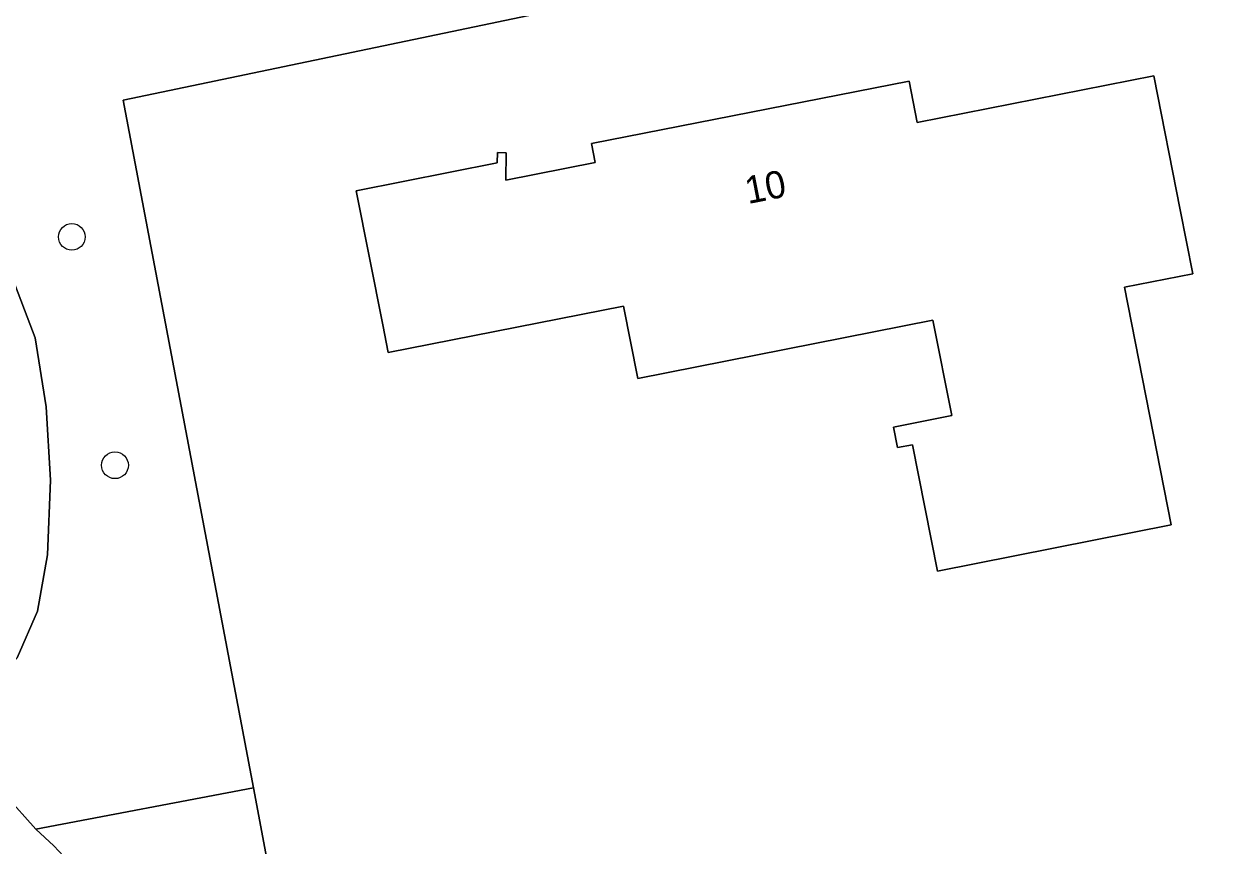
# Model space of a CAD drawing. Extents: x 157648 to 158502, y 379212 to 380938.
# Drawn here: x 158264.73 to 158308.72, y 380182.14 to 380212.22 of the extents above; entities that cross this region are included whole.
import ezdxf

# ---------------------------------------------------------------- set-up
doc = ezdxf.new("R2010")
doc.units = 0
for name, color, linetype in [('IMGEO_Boom', 7, 'Continuous'), ('IMGEO_Erf', 7, 'Continuous'), ('IMGEO_Groenvoorziening', 7, 'Continuous'), ('IMGEO_Pand', 7, 'Continuous'), ('IMGEO_Pand_nummerreeks', 7, 'Continuous'), ('IMGEO_Voetpad_halfverhard', 7, 'Continuous')]:
    doc.layers.add(name, color=color, linetype=linetype)

msp = doc.modelspace()

# ---------------------------------------------------------------- linework, layer by layer
at = {"layer": 'IMGEO_Boom'}
for centre in [(158266.48, 380204.429), (158268.058, 380196.073)]:
    msp.add_circle(centre, 0.489, dxfattribs=at)
at = {"layer": 'IMGEO_Erf'}
msp.add_lwpolyline([(158331.773, 380244.323), (158326.719, 380243.408), (158326.807, 380242.916), (158323.07, 380242.231), (158322.982, 380242.721), (158308.683, 380240.008), (158308.629, 380235.007), (158308.858, 380217.702), (158304.469, 380216.774), (158303.829, 380216.653), (158300.011, 380215.892), (158287.935, 380213.528), (158268.358, 380209.436), (158273.123, 380184.264), (158273.465, 380182.455), (158273.961, 380179.833), (158277.387, 380180.54), (158285.406, 380138.478), (158313.58, 380143.89), (158310.699, 380159.199), (158326.74, 380162.348), (158349.628, 380166.841)], dxfattribs=at)
msp.add_lwpolyline([(158298.159, 380192.202), (158297.248, 380196.826), (158296.694, 380196.717), (158296.546, 380197.472), (158298.68, 380197.892), (158297.993, 380201.378), (158287.19, 380199.249), (158286.668, 380201.899), (158278.055, 380200.202), (158277.856, 380201.213), (158276.889, 380206.118), (158282.047, 380207.135), (158282.053, 380207.516), (158282.373, 380207.511), (158282.358, 380206.501), (158285.633, 380207.146), (158285.497, 380207.842), (158297.116, 380210.132), (158297.415, 380208.616), (158306.074, 380210.323), (158307.04, 380205.418), (158307.501, 380203.08), (158304.996, 380202.586), (158306.71, 380193.888)], close=True, dxfattribs=at)
at = {"layer": 'IMGEO_Groenvoorziening'}
for points in [[(158258.488, 380190.228), (158261.824, 380186.49), (158263.178, 380187.562), (158264.483, 380189.025), (158265.228, 380190.728), (158265.591, 380192.798), (158265.699, 380195.528), (158265.541, 380198.206), (158265.141, 380200.731), (158264.222, 380203.141), (158261.76, 380208.086), (158261.592, 380209.494), (158261.702, 380211.208), (158262.371, 380213), (158263.345, 380214.564), (158264.244, 380215.582), (158265.258, 380216.118), (158266.388, 380215.994), (158268.332, 380215.25), (158269.273, 380214.478), (158287.12, 380217.687), (158283.852, 380234.352), (158264.079, 380226.385)], [(158273.961, 380179.833), (158273.465, 380182.455), (158273.123, 380184.264), (158265.157, 380182.756), (158265.815, 380182.146), (158266.916, 380180.972)]]:
    msp.add_lwpolyline(points, dxfattribs=at)
msp.add_lwpolyline([(158287.12, 380217.687), (158269.273, 380214.478), (158268.332, 380215.25), (158266.388, 380215.994), (158265.258, 380216.118), (158264.244, 380215.582), (158263.345, 380214.564), (158262.371, 380213), (158261.702, 380211.208), (158261.592, 380209.494), (158261.76, 380208.086), (158264.222, 380203.141), (158265.141, 380200.731), (158265.541, 380198.206), (158265.699, 380195.528), (158265.591, 380192.798), (158265.228, 380190.728), (158264.483, 380189.025), (158263.178, 380187.562), (158261.824, 380186.49), (158265.157, 380182.756), (158273.123, 380184.264), (158268.358, 380209.436), (158287.935, 380213.528)], close=True, dxfattribs=at)
at = {"layer": 'IMGEO_Pand'}
msp.add_lwpolyline([(158277.856, 380201.213), (158278.055, 380200.202), (158286.668, 380201.899), (158287.19, 380199.249), (158297.993, 380201.378), (158298.68, 380197.892), (158296.546, 380197.472), (158296.694, 380196.717), (158297.248, 380196.826), (158298.159, 380192.202), (158306.71, 380193.888), (158304.996, 380202.586), (158307.501, 380203.08), (158307.04, 380205.418), (158306.074, 380210.323), (158297.415, 380208.616), (158297.116, 380210.132), (158285.497, 380207.842), (158285.633, 380207.146), (158282.358, 380206.501), (158282.373, 380207.511), (158282.053, 380207.516), (158282.047, 380207.135), (158276.889, 380206.118)], close=True, dxfattribs=at)
at = {"layer": 'IMGEO_Voetpad_halfverhard'}
msp.add_lwpolyline([(158266.916, 380180.972), (158265.815, 380182.146), (158265.157, 380182.756), (158261.824, 380186.49), (158258.488, 380190.228)], dxfattribs=at)

# ---------------------------------------------------------------- texts
at = {"layer": 'IMGEO_Pand_nummerreeks'}
msp.add_text('10', height=1, rotation=11.1496, dxfattribs=at).set_placement((158291.222, 380205.628))

doc.saveas('drawing.dxf')
